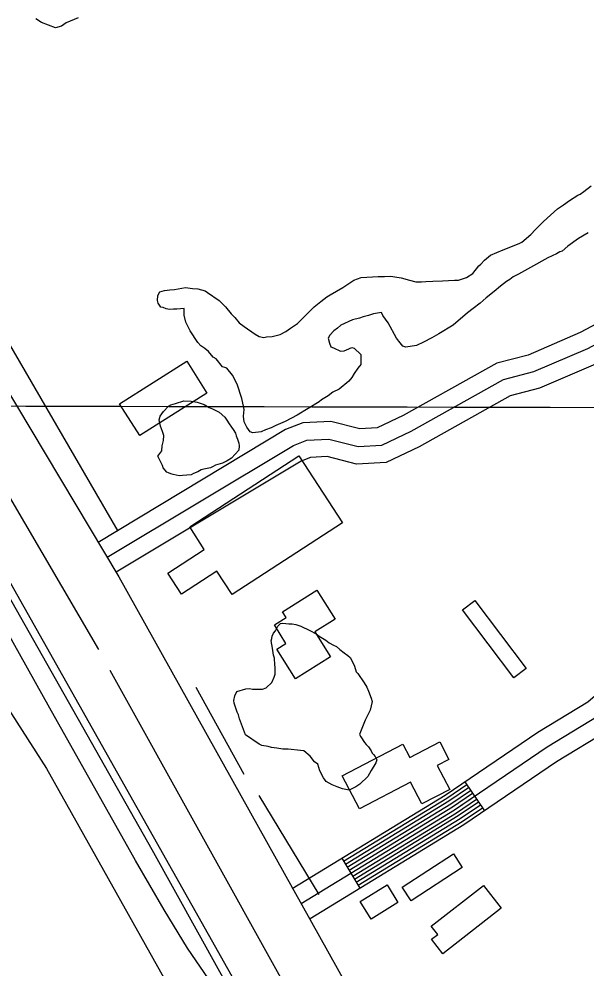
# Model space of a CAD drawing. Extents: x 3187622 to 3225504, y 800805 to 826213.
# Drawn here: x 3200067 to 3200554, y 811808 to 812622 of the extents above; entities that cross this region are included whole.
import ezdxf

# ---------------------------------------------------------------- set-up
doc = ezdxf.new("R2010")
doc.units = 0
for name, color, linetype in [('V-BLDG-OTLN', 7, 'Continuous'), ('V-GRID-MAJR', 7, 'Continuous'), ('V-RAIL-TRAK', 7, 'Continuous'), ('V-ROAD-CNTR', 7, 'Continuous'), ('V-SITE-VEGE', 7, 'Continuous'), ('V-TOPO-SHOR', 7, 'Continuous')]:
    doc.layers.add(name, color=color, linetype=linetype)

msp = doc.modelspace()

# ---------------------------------------------------------------- linework, layer by layer
at = {"layer": 'V-BLDG-OTLN'}
for points in [[(3200211.162, 812328.511), (3200228.457, 812301.256), (3200170.9250000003, 812264.748), (3200153.63, 812292.003)], [(3200344.833, 812190.101), (3200250.072, 812128.429), (3200236.967, 812148.563), (3200206.663, 812128.841), (3200194.9420000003, 812146.851), (3200226.2970000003, 812167.255), (3200213.7770000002, 812186.488), (3200307.494, 812247.4770000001)], [(3200322.9790000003, 812132.155), (3200338.615, 812107.337), (3200321.258, 812096.4010000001), (3200334.697, 812075.071), (3200304.598, 812056.104), (3200288.49, 812081.665), (3200296.359, 812086.623), (3200286.395, 812102.432), (3200296.498, 812108.797), (3200293.488, 812113.573)], [(3200447.989, 812115.398), (3200458.563, 812123.395), (3200502.623, 812065.156), (3200492.051, 812057.159)], [(3200413.052, 811948.848), (3200403.299, 811967.508), (3200359.474, 811944.605), (3200344.69, 811972.8960000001), (3200396.611, 812000.03), (3200402.597, 811988.578), (3200428.316, 812002.019), (3200436.19, 811986.949), (3200426.278, 811981.77), (3200436.954, 811961.339)], [(3200396.193, 811877.402), (3200440.02, 811906.057), (3200447.628, 811894.419), (3200403.803, 811865.761)], [(3200369.46, 811850.067), (3200360.1520000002, 811865.183), (3200383.184, 811879.368), (3200392.492, 811864.252)], [(3200430.953, 811820.381), (3200421.293, 811832.778), (3200426.603, 811836.915), (3200421.098, 811843.976), (3200465.825, 811878.833), (3200480.988, 811859.375)]]:
    msp.add_lwpolyline(points, close=True, dxfattribs=at)
at = {"layer": 'V-GRID-MAJR'}
msp.add_spline([(3191808.85, 812309.639), (3197045.574, 812297.071), (3202282.3000000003, 812285.265), (3207519.028, 812274.221), (3212755.758, 812263.939), (3217992.489, 812254.4180000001), (3223229.221, 812245.659), (3223229.222, 812245.659)], degree=3, dxfattribs=at)
at = {"layer": 'V-RAIL-TRAK'}
for points in [[(3198855.376, 814257.7760000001), (3198922.636, 814139.829), (3198960.217, 814073.136), (3199071.147, 813878.29), (3199140.691, 813755.5530000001), (3199183.265, 813678.087), (3199279.592, 813506.789), (3199322.553, 813432.022), (3199377.849, 813332.96), (3199379.654, 813329.8250000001), (3199419.428, 813260.715), (3199526.09, 813071.699), (3199646.236, 812858.06), (3199796.045, 812592.936), (3199928.1180000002, 812359.085), (3200053.8200000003, 812135.487), (3200181.401, 811909.934), (3200278.502, 811734.691)], [(3200278.502, 811734.691), (3200233.649, 811793.3150000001), (3200211.819, 811825.215), (3200191.927, 811858.1730000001), (3200167.284, 811900.255), (3200093.715, 812031.149), (3199966.176, 812258.8910000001), (3199852.928, 812461.172), (3199716.3370000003, 812701.953), (3199597.499, 812912.555), (3199461.197, 813154.152), (3199423.704, 813225.498), (3199402.95, 813270.517), (3199379.654, 813329.8250000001)]]:
    msp.add_lwpolyline(points, dxfattribs=at)
at = {"layer": 'V-ROAD-CNTR'}
for p, q in [((3200449.7850635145, 811967.9340367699), (3200466.618029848, 811943.1020864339)), ((3200344.2502745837, 811902.3111680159), (3200359.8942432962, 811876.7132192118))]:
    msp.add_line(p, q, dxfattribs=at)
for points in [[(3198994.958973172, 814024.9359227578), (3199297.7213676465, 813485.132002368), (3199618.617725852, 812916.8211389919), (3200023.804915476, 812201.72356919), (3200373.743215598, 811581.2548101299)], [(3199096.5747699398, 813930.6501113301), (3199444.5100740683, 813332.482307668), (3199889.920183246, 812582.98280667), (3200152.9446571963, 812143.684685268), (3200549.709863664, 811433.0331065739)], [(3199098.3617663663, 813718.85053493), (3199101.3017604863, 813715.4965416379), (3199101.056760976, 813680.036612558), (3199116.932729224, 813642.1396883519), (3199134.005695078, 813603.289766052), (3199228.800505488, 813415.2911420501), (3199257.7184476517, 813363.725245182), (3199340.7262816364, 813205.207562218), (3199361.5442399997, 813170.177632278), (3199380.300202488, 813126.0787204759), (3199430.7241016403, 813022.2799280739), (3199468.2930265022, 812950.8450709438), (3199572.601817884, 812776.069420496), (3199599.487764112, 812727.4505177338), (3199772.3294184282, 812432.736107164), (3199790.255382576, 812405.1701622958), (3199812.207338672, 812375.4922216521), (3199908.605145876, 812243.217486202), (3199973.049016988, 812162.032648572), (3199988.08298692, 812141.9306887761), (3200014.8689333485, 812103.3987658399), (3200044.1598747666, 812051.61386941), (3200090.786781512, 811979.378013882), (3200273.4994160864, 811654.0506645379)], [(3200702.6945576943, 812454.1140644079), (3200628.329706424, 812401.0421705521), (3200581.6177998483, 812370.55323153), (3200548.8828653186, 812353.1672663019), (3200504.178954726, 812333.896304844), (3200477.3770083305, 812326.915318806), (3200396.989169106, 812281.9054088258), (3200374.76721355, 812271.402429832), (3200359.7692435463, 812270.5404315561), (3200334.801293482, 812276.945418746), (3200310.983341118, 812275.8764208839), (3200296.049370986, 812269.9264327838), (3200135.2076926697, 812173.259626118)], [(3200142.934677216, 812160.4026518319), (3200302.7323576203, 812256.4424597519), (3200314.184334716, 812261.0054506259), (3200333.240296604, 812261.860448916), (3200358.301246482, 812255.4314617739), (3200378.5402060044, 812256.5944594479), (3200403.866155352, 812268.564435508), (3200483.022997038, 812312.8853468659), (3200509.0669449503, 812319.669333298), (3200555.3798523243, 812339.6342933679), (3200589.250784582, 812357.6222573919), (3200636.789689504, 812388.6511953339), (3200711.408540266, 812441.9040888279)], [(3200720.1225228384, 812429.6941132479), (3200645.2496725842, 812376.2602201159), (3200596.883769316, 812344.691283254), (3200561.8768393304, 812326.1013204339), (3200513.954935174, 812305.442361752), (3200488.668985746, 812298.8553749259), (3200410.743141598, 812255.2234621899), (3200382.3131984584, 812241.786489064), (3200356.8332494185, 812240.322491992), (3200331.679299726, 812246.775479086), (3200317.385328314, 812246.1344803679), (3200309.415344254, 812242.9584867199), (3200150.6616617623, 812147.5456775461)], [(3200301.586359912, 811876.2382201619), (3200432.910097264, 811956.4960596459), (3200512.432938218, 812010.3999518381), (3200555.3768523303, 812036.5098996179), (3200569.680823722, 812048.7018752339), (3200589.2037846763, 812075.3528219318), (3200627.090708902, 812099.3747738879), (3200852.833257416, 812244.4384837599)], [(3200309.408344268, 811863.43924576), (3200441.034081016, 811943.8810848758), (3200520.541922, 811997.7759770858), (3200564.194834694, 812024.315924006), (3200580.745801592, 812038.4238957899), (3200599.629763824, 812064.201844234), (3200635.16169276, 812086.730799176), (3200860.942241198, 812231.819508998)], [(3200317.2303286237, 811850.6402713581), (3200449.1580647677, 811931.266110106), (3200528.6509057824, 811985.1520023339), (3200573.0128170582, 812012.1219483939), (3200591.810779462, 812028.1459163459), (3200610.055742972, 812053.0508665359), (3200643.2326766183, 812074.0868244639), (3200869.0512249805, 812219.2005342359)], [(3200345.8142714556, 811899.751173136), (3200434.5350940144, 811953.973064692), (3200451.4680601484, 811965.4510417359)], [(3200347.379268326, 811897.1911782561), (3200436.160090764, 811951.450069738), (3200453.151056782, 811962.968046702)], [(3200348.9432651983, 811894.6321833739), (3200437.784087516, 811948.9270747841), (3200454.8340534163, 811960.4840516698)], [(3200350.508262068, 811892.072188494), (3200439.409084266, 811946.4040798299), (3200456.518050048, 811958.0010566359)], [(3200352.0722589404, 811889.512193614), (3200441.034081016, 811943.8810848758), (3200458.201046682, 811955.5180616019)], [(3200353.6362558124, 811886.952198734), (3200442.659077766, 811941.358089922), (3200459.884043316, 811953.035066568)], [(3200355.201252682, 811884.3922038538), (3200444.2840745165, 811938.8350949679), (3200461.568039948, 811950.552071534)], [(3200356.765249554, 811881.833208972), (3200445.9080712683, 811936.312100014), (3200463.251036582, 811948.0680765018)], [(3200358.3302464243, 811879.273214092), (3200447.533068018, 811933.7891050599), (3200464.934033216, 811945.5850814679)]]:
    msp.add_lwpolyline(points, dxfattribs=at)
at = {"layer": 'V-SITE-VEGE'}
for points in [[(3200117.982, 812623.202), (3200107.679, 812618.686), (3200103.699, 812616.011), (3200098.563, 812614.541), (3200086.472, 812619.095), (3200081.819, 812622.327)], [(3200250.361, 812316.5380000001), (3200245.761, 812322.52), (3200243.811, 812323.346), (3200241.855, 812323.7760000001), (3200236.488, 812330.559), (3200233.768, 812332.183), (3200229.932, 812336.971), (3200226.835, 812339.39), (3200223.346, 812341.8150000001), (3200220.648, 812344.616), (3200214.162, 812354.563), (3200212.274, 812358.528), (3200210.378, 812362.1020000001), (3200208.9220000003, 812368.025), (3200209.034, 812373.915), (3200202.737, 812373.251), (3200199.986, 812373.305), (3200196.443, 812372.979), (3200193.703, 812373.425), (3200190.977, 812374.656), (3200189.019, 812375.086), (3200186.723, 812378.275), (3200185.984, 812380.647), (3200186.4590000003, 812384.962), (3200188.091, 812388.071), (3200192.042, 812389.172), (3200196.771, 812389.8690000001), (3200200.705, 812390.184), (3200210.169, 812391.966), (3200216.0470000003, 812391.067), (3200220.751, 812390.584), (3200227.005, 812388.892), (3200228.947, 812387.675), (3200239.029, 812380.8), (3200244.4220000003, 812375.197), (3200249.413, 812369.207), (3200252.495, 812366.003), (3200256.339, 812361.606), (3200260.599, 812358.383), (3200269.903, 812351.915), (3200273.401, 812349.884), (3200277.312, 812349.0210000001), (3200279.676, 812349.37), (3200284.397, 812349.671), (3200291.503, 812351.497), (3200296.271, 812354.158), (3200300.25, 812356.8300000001), (3200306.2260000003, 812361.037), (3200313.431, 812367.97), (3200320.646, 812375.295), (3200326.235, 812379.9010000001), (3200331.417, 812383.731), (3200334.204, 812385.642), (3200345.322, 812391.714), (3200354.485, 812398.216), (3200360.8140000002, 812400.451), (3200375.369, 812401.35), (3200380.8680000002, 812401.243), (3200386.375, 812401.528), (3200389.901, 812401.067), (3200395.384, 812400.176), (3200402.417, 812398.0750000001), (3200407.893, 812396.791), (3200412.605, 812396.701), (3200416.54, 812397.0160000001), (3200422.44, 812397.297), (3200430.6950000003, 812397.53), (3200440.921, 812398.118), (3200444.4560000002, 812398.0530000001), (3200451.177, 812400.277), (3200456.7460000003, 812403.7050000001), (3200461.981, 812410.283), (3200463.58, 812411.8250000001), (3200466.791, 812415.299), (3200471.981, 812419.524), (3200482.676, 812424.029), (3200496.537, 812429.655), (3200498.916, 812430.7880000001), (3200506.506, 812437.321), (3200510.518, 812441.564), (3200517.332, 812448.505), (3200529.325, 812459.2760000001), (3200534.498, 812462.71), (3200539.682, 812466.54), (3200546.844, 812471.115), (3200548.822, 812471.865), (3200552.009, 812474.16), (3200558.392, 812479.143)], [(3200555.648, 812438.728), (3200547.3000000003, 812433.782), (3200538.136, 812427.28), (3200533.341, 812423.05), (3200531.363, 812422.3030000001), (3200528.5840000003, 812420.785), (3200521.049, 812417.394), (3200506.355, 812409.034), (3200496.029, 812403.341), (3200491.269, 812401.0750000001), (3200488.4760000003, 812398.7710000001), (3200485.688, 812396.861), (3200480.507, 812393.033), (3200474.916, 812388.425), (3200468.133, 812383.055), (3200462.935, 812378.441), (3200456.955, 812373.841), (3200452.167, 812370.005), (3200439.784, 812359.636), (3200427.457, 812352.0160000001), (3200421.498, 812348.595), (3200414.35, 812344.805), (3200408.407, 812342.169), (3200399.345, 812340.772), (3200396.611, 812341.61), (3200394.307, 812344.405), (3200391.2430000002, 812348.393), (3200384.0300000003, 812361.498), (3200379.436, 812367.871), (3200378.305, 812370.253), (3200371.6040000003, 812369.202), (3200367.254, 812367.716), (3200362.52, 812366.628), (3200359.353, 812365.512), (3200353.433, 812364.054), (3200343.522, 812359.53), (3200340.721, 812356.835), (3200337.532, 812354.539), (3200333.929, 812351.071), (3200332.699, 812348.346), (3200333.792, 812344.002), (3200334.9080000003, 812340.838), (3200337.251, 812340.006), (3200343.09, 812337.143), (3200346.24, 812337.4770000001), (3200348.218, 812338.2220000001), (3200352.978, 812340.4890000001), (3200354.926, 812339.664), (3200360.717, 812334.446), (3200360.551, 812325.805), (3200358.1350000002, 812322.709), (3200354.901, 812318.056), (3200352.869, 812314.56), (3200350.453, 812311.463), (3200342.066, 812304.551), (3200336.5160000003, 812301.911), (3200332.529, 812298.843), (3200326.96, 812295.415), (3200324.967, 812293.881), (3200305.886, 812282.463), (3200295.56, 812276.768), (3200287.6380000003, 812273.387), (3200283.674, 812271.498), (3200278.9220000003, 812269.625), (3200274.963, 812268.13), (3200267.8710000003, 812267.087), (3200265.5300000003, 812267.919), (3200262.858, 812271.9), (3200260.591, 812276.659), (3200259.896, 812281.386), (3200260.4020000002, 812287.27), (3200260.0640000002, 812290.027), (3200258.622, 812296.734), (3200254.537, 812308.993), (3200250.361, 812316.5380000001)]]:
    msp.add_lwpolyline(points, dxfattribs=at)
for points in [[(3200186.5470000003, 812247.049), (3200189.781, 812251.703), (3200190.256, 812256.018), (3200191.133, 812260.712), (3200191.61, 812265.025), (3200190.492, 812268.191), (3200188.62, 812272.9400000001), (3200187.5470000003, 812278.462), (3200188.392, 812281.589), (3200191.219, 812285.464), (3200195.628, 812290.0920000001), (3200197.615, 812291.235), (3200201.565, 812292.339), (3200208.682, 812294.557), (3200214.965, 812294.434), (3200220.057, 812293.549), (3200226.305, 812291.464), (3200230.577, 812289.025), (3200233.303, 812287.794), (3200236.807, 812286.156), (3200239.142, 812284.931), (3200243.77, 812280.52), (3200245.6890000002, 812278.126), (3200247.592, 812274.9450000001), (3200249.503, 812272.158), (3200251.037, 812270.1630000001), (3200252.9390000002, 812266.985), (3200253.681, 812264.611), (3200254.805, 812261.84), (3200255.917, 812258.281), (3200256.261, 812255.917), (3200255.8000000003, 812252.3910000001), (3200249.771, 812245.436), (3200245.8000000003, 812243.154), (3200241.835, 812241.268), (3200235.904, 812239.417), (3200233.917, 812238.2760000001), (3200231.54, 812237.143), (3200226.018, 812236.072), (3200223.647, 812235.333), (3200220.865, 812233.813), (3200216.909, 812232.318), (3200214.9220000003, 812231.177), (3200207.4450000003, 812230.536), (3200204.688, 812230.196), (3200199.605, 812231.4720000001), (3200197.647, 812231.904), (3200195.7, 812232.728), (3200194.143, 812233.545), (3200191.069, 812237.1410000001), (3200190.324, 812239.12)], [(3200261.694, 812008.285), (3200256.454, 812021.747), (3200255.735, 812025.296), (3200254.602, 812027.676), (3200251.997, 812035.1900000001), (3200251.653, 812037.555), (3200252.5130000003, 812041.4670000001), (3200254.16, 812045.3640000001), (3200262.061, 812047.568), (3200265.211, 812047.902), (3200267.56, 812047.464), (3200276.198, 812047.296), (3200279.365, 812048.414), (3200284.167, 812053.034), (3200286.223, 812057.712), (3200287.055, 812060.0530000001), (3200287.176, 812066.336), (3200286.819, 812068.306), (3200286.535, 812073.813), (3200285.801, 812076.578), (3200284.736, 812082.493), (3200283.68, 812088.7980000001), (3200284.112, 812090.7540000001), (3200284.542, 812092.71), (3200285.773, 812095.438), (3200287.382, 812097.3690000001), (3200289.42, 812101.261), (3200291.823, 812103.5750000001), (3200293.795, 812103.927), (3200298.892, 812103.436), (3200301.643, 812103.382), (3200304.776, 812102.93), (3200309.0670000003, 812101.275), (3200316.853, 812097.588), (3200322.299, 812094.732), (3200325.008, 812092.714), (3200330.448, 812089.466), (3200333.544, 812087.049), (3200337.042, 812085.018), (3200339.768, 812083.787), (3200342.472, 812081.376), (3200346.346, 812078.552), (3200349.443, 812076.136), (3200351.376, 812074.5260000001), (3200353.281, 812071.345), (3200355.157, 812066.987), (3200356.64, 812062.2440000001), (3200358.18, 812060.643), (3200363.5270000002, 812052.682), (3200365.815, 812049.1), (3200367.318, 812045.536), (3200369.561, 812039.599), (3200370.294, 812036.837), (3200368.58, 812029.402), (3200364.484, 812020.838), (3200360.359, 812010.702), (3200359.5270000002, 812008.361), (3200360.668, 812006.375), (3200363.72, 812001.601), (3200365.2600000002, 811999.9990000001), (3200367.187, 811997.996), (3200369.475, 811994.416), (3200370.222, 811992.438), (3200371.377, 811991.238), (3200372.917, 811989.636), (3200374.437, 811986.857), (3200373.597, 811984.121), (3200369.54, 811977.52), (3200366.693, 811972.468), (3200359.8880000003, 811965.9230000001), (3200356.308, 811963.633), (3200350.748, 811960.598), (3200344.878, 811961.888), (3200340.196, 811963.551), (3200335.906, 811965.204), (3200330.853, 811968.052), (3200328.56, 811971.241), (3200325.529, 811977.1950000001), (3200323.679, 811983.122), (3200320.968, 811985.139), (3200317.132, 811989.925), (3200311.717, 811994.355), (3200308.975, 811994.799), (3200298.384, 811995.791), (3200293.6720000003, 811995.881), (3200288.583, 811996.765), (3200283.876, 811997.2490000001), (3200281.142, 811998.088), (3200275.66, 811998.979), (3200273.325, 812000.204)]]:
    msp.add_lwpolyline(points, close=True, dxfattribs=at)
at = {"layer": 'V-TOPO-SHOR'}
for p, q in [((3200152.4136633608, 812182.742178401), (3199990.2494423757, 812460.7379858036)), ((3200361.653, 811674.908), (3200145.378, 812063.2660000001)), ((3200260.5231440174, 811974.2453228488), (3200219.3385799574, 812048.892345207)), ((3200324.8740253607, 811871.2839126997), (3200273.3933202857, 811956.2270760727))]:
    msp.add_line(p, q, dxfattribs=at)
msp.add_lwpolyline([(3200135.919, 812081.262), (3199674.037, 812870.964), (3199467.0870000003, 813225.643), (3199351.997, 813428.045)], dxfattribs=at)

doc.saveas('drawing.dxf')
